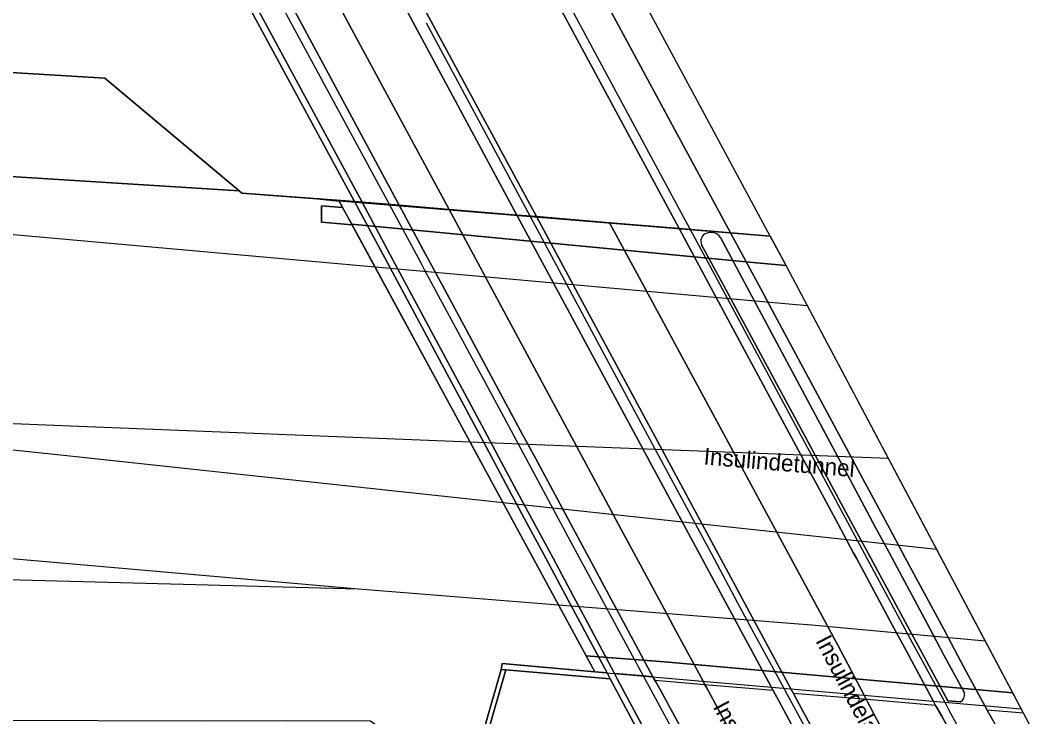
# Model space of a CAD drawing. Extents: x 161477 to 163040, y 383680 to 384871.
# Drawn here: x 162943.6 to 163004.2, y 383990.6 to 384032 of the extents above; entities that cross this region are included whole.
import ezdxf

# ---------------------------------------------------------------- set-up
doc = ezdxf.new("R2010")
doc.units = 0
for name, color, linetype in [('IMGEO_Berm_open', 7, 'Continuous'), ('IMGEO_Gemengd_bos', 7, 'Continuous'), ('IMGEO_Grasland_overig', 7, 'Continuous'), ('IMGEO_Groenvoorziening', 7, 'Continuous'), ('IMGEO_Hek', 7, 'Continuous'), ('IMGEO_Lijnafwatering', 7, 'Continuous'), ('IMGEO_Muur', 7, 'Continuous'), ('IMGEO_Openbare_ruimte_label', 7, 'Continuous'), ('IMGEO_Pijler', 7, 'Continuous'), ('IMGEO_Rijbaan_lokaal_gesloten', 7, 'Continuous'), ('IMGEO_Rijbaan_regionaal_gesloten', 7, 'Continuous'), ('IMGEO_Spoor', 7, 'Continuous'), ('IMGEO_Spoorbaan_halfverhard', 7, 'Continuous'), ('IMGEO_Terreindeel_gesloten', 7, 'Continuous'), ('IMGEO_Voetpad_open', 7, 'Continuous')]:
    doc.layers.add(name, color=color, linetype=linetype)

msp = doc.modelspace()

# ---------------------------------------------------------------- linework, layer by layer
at = {"layer": 'IMGEO_Berm_open'}
for points in [[(162963.853, 384060.082), (162961.643, 384058.909), (162973.772, 384036.358), (162982.776, 384019.618), (162985.844, 384019.364)], [(162961.261, 384044.49), (162960.411, 384044.037), (162960.653, 384043.587), (162960.898, 384043.133), (162966.222, 384033.254), (162973.137, 384020.416), (162974.291, 384020.321)]]:
    msp.add_lwpolyline(points, close=True, dxfattribs=at)
for points in [[(163012.585, 383948.235), (162993.033, 383985.555), (162989.923, 383991.324), (162989.576, 383991.968), (162989.43, 383992.238), (162987.246, 383996.29), (162984.153, 384002.027), (162981.768, 384006.451), (162976.48, 384016.26), (162974.291, 384020.321), (162973.137, 384020.416), (162988.373, 383992.13), (162988.703, 383991.518), (162990.792, 383987.641), (163000.811, 383968.462), (163008.219, 383954.917)], [(163001.463, 383990.325), (163001.208, 383990.779), (163001.098, 383990.974), (163000.963, 383991.225), (163000, 383993.018), (162999.364, 383994.201), (162998.515, 383995.782), (162996.23, 384000.034), (162995.307, 384001.753), (162993.412, 384005.28), (162992.582, 384006.825), (162988.483, 384014.453), (162987.632, 384016.037), (162985.844, 384019.364), (162982.776, 384019.618), (162984.552, 384016.318), (162985.404, 384014.733), (162989.6, 384006.932), (162990.433, 384005.384), (162992.218, 384002.066), (162993.141, 384000.35), (162993.329, 384000), (162995.453, 383996.052), (162996.303, 383994.471), (162997.905, 383991.492), (162998.038, 383991.244), (162998.131, 383991.08), (162998.402, 383990.606), (162999.202, 383989.141)], [(162985.239, 384019.089), (162986.829, 384016.11), (162987.677, 384014.526), (162991.782, 384006.854), (162992.61, 384005.308), (162994.466, 384001.838), (162995.385, 384000.121), (162995.45, 384000), (162997.667, 383995.857), (162998.513, 383994.276), (162999.744, 383991.994)], [(162999.521, 383991.456), (162998.768, 383991.529), (162997.217, 383994.39), (162996.363, 383995.972), (162994.188, 384000), (162994.049, 384000.257), (162993.122, 384001.974), (162991.297, 384005.354), (162990.461, 384006.902), (162986.275, 384014.654), (162985.419, 384016.239), (162984.117, 384018.654)]]:
    msp.add_lwpolyline(points, dxfattribs=at)
for centre, radius, start, end in [((162984.565, 384018.861), 0.494, 110.77244, 204.82959), ((162984.671, 384018.685), 0.697, 35.43585, 113.74578), ((162999.277, 383991.872), 0.483, 300.36624, 14.60593)]:
    msp.add_arc(centre, radius, start, end, dxfattribs=at)
at = {"layer": 'IMGEO_Gemengd_bos'}
msp.add_lwpolyline([(162905.431, 384082.989), (162909.18, 384085.077), (162936.561, 384034.585), (162937.72, 384032.436), (162931.627, 384030.835), (162931.551, 384029.587), (162948.635, 384028.553), (162956.624, 384021.85), (162956.782, 384021.718), (162961.263, 384021.38), (162962.542, 384021.284), (162963.484, 384021.213), (162957.348, 384032.518), (162951.9, 384039.002), (162948.267, 384036.011), (162947.978, 384036.222), (162945.826, 384034.431), (162911.015, 384086.099)], dxfattribs=at)
at = {"layer": 'IMGEO_Grasland_overig'}
msp.add_lwpolyline([(162814.179, 384038.386), (162887.239, 384031.45), (162895.347, 384033.033), (162898.598, 384033.426), (162900.18, 384033.377), (162901.305, 384032.702), (162902.677, 384031.568), (162904.438, 384029.927), (162907.408, 384029.675), (162929.78, 384028.244), (162936.909, 384027.467), (162940.03, 384026.437), (162940.969, 384025.634), (162940.805, 384022.855), (162956.624, 384021.85), (162948.635, 384028.553), (162931.551, 384029.587), (162904.886, 384031.2), (162901.326, 384037.861), (162831.589, 384044.11), (162815.399, 384045.561)], dxfattribs=at)
msp.add_lwpolyline([(162977.765, 383993.254), (162978.497, 383993.19), (162976.893, 383996.185), (162976.047, 383997.765), (162974.85, 384000), (162973.593, 384002.347), (162972.684, 384004.044), (162971.614, 384006.041), (162970.726, 384007.7), (162966.012, 384016.502), (162965.164, 384018.085), (162963.484, 384021.213), (162962.542, 384021.284), (162962.567, 384021.239), (162962.772, 384020.862), (162963.332, 384019.83)], close=True, dxfattribs=at)
at = {"layer": 'IMGEO_Groenvoorziening'}
msp.add_lwpolyline([(162985.857, 383974.564), (162987.236, 383972.299), (162987.637, 383971.566), (162993.091, 383961.6), (162993.304, 383961.057), (163007.474, 383932.674), (163009.624, 383932.875), (163000, 383952.437), (162993.93, 383964.291), (162978.69, 383992.829), (162972.48, 383993.363), (162970.553, 383986.688), (162974.611, 383985.091), (162976.754, 383983.859), (162978.798, 383982.468), (162979.471, 383981.945), (162980.127, 383981.399), (162980.766, 383980.83), (162981.386, 383980.24), (162981.986, 383979.63), (162982.565, 383979.001), (162983.123, 383978.353), (162983.658, 383977.687), (162984.17, 383977.006)], close=True, dxfattribs=at)
at = {"layer": 'IMGEO_Hek'}
msp.add_lwpolyline([(162963.484, 384021.213), (162956.782, 384021.718), (162948.635, 384028.553), (162904.886, 384031.2), (162901.326, 384037.861), (162815.399, 384045.561), (162756.544, 384051.161), (162725.265, 384053.764), (162715.569, 384054.203), (162705.51, 384054.806), (162699.379, 384055.269), (162691.899, 384055.834), (162686.23, 384056.141), (162662.001, 384056.383)], dxfattribs=at)
at = {"layer": 'IMGEO_Lijnafwatering'}
for points in [[(162973.772, 384036.358), (162974.253, 384036.626), (162978.738, 384028.286), (162982.899, 384020.55)], [(162959.603, 384033.136), (162959.142, 384032.883), (162965.536, 384021.058), (162967.394, 384017.605), (162967.621, 384017.183)], [(162967.733, 384031.843), (162970.722, 384026.278), (162973.895, 384020.373), (162975.48, 384017.422), (162976.997, 384014.598)], [(162982.899, 384020.55), (162983.394, 384019.63), (162985.036, 384016.579), (162989.424, 384008.42), (162991.807, 384003.989)], [(162967.621, 384017.183), (162972.193, 384008.684), (162976.323, 384001.006)], [(162976.997, 384014.598), (162980.097, 384008.83), (162984.841, 384000), (162986.263, 383997.354)], [(162991.807, 384003.989), (162993.953, 384000), (162996.787, 383994.731), (162998.58, 383991.436), (162998.81, 383991.013), (163000.001, 383988.816), (163000.74, 383987.441)], [(162976.323, 384001.006), (162976.864, 384000), (162980.646, 383993.002), (162980.836, 383992.651), (162981.231, 383991.919), (162985.062, 383984.849)], [(162986.263, 383997.354), (162987.234, 383995.547), (162989.01, 383992.27), (162989.209, 383991.904), (162994.591, 383981.94), (162995.566, 383980.13)], [(162988.373, 383992.13), (162984.318, 383992.482), (162981.337, 383992.741)], [(162998.038, 383991.244), (162993.965, 383991.596), (162989.576, 383991.968)], [(163003.259, 383990.792), (163001.098, 383990.974)]]:
    msp.add_lwpolyline(points, dxfattribs=at)
at = {"layer": 'IMGEO_Muur'}
for points in [[(162963.935, 384021.177), (162957.65, 384032.806), (162951.942, 384039.522), (162947.978, 384036.222), (162948.267, 384036.011), (162951.9, 384039.002), (162957.348, 384032.518), (162963.484, 384021.213)], [(162972.263, 383993.735), (162972.19, 383993.395), (162972.48, 383993.363), (162978.69, 383992.829), (162978.497, 383993.19), (162977.765, 383993.254)], [(162970.553, 383986.688), (162972.48, 383993.363), (162972.19, 383993.395), (162970.304, 383986.74)]]:
    msp.add_lwpolyline(points, close=True, dxfattribs=at)
for points in [[(162961.257, 384021.381), (162962.567, 384021.239)], [(162995.784, 383961.758), (162979.12, 383992.791), (162978.93, 383993.152), (162977.354, 383996.144), (162976.505, 383997.724), (162975.283, 384000), (162974.048, 384002.301), (162973.136, 384003.998), (162972.047, 384006.026), (162971.159, 384007.68), (162966.443, 384016.462), (162965.593, 384018.046), (162963.935, 384021.177), (162963.484, 384021.213), (162965.164, 384018.085), (162966.012, 384016.502), (162970.726, 384007.7), (162971.614, 384006.041), (162972.684, 384004.044), (162973.593, 384002.347), (162974.85, 384000), (162976.047, 383997.765), (162976.893, 383996.185), (162978.497, 383993.19), (162978.69, 383992.829), (162993.93, 383964.291)]]:
    msp.add_lwpolyline(points, dxfattribs=at)
at = {"layer": 'IMGEO_Pijler'}
for points in [[(162991.782, 384006.854), (162987.677, 384014.526), (162986.829, 384016.11), (162985.239, 384019.089)], [(162984.117, 384018.654), (162985.419, 384016.239), (162986.275, 384014.654), (162990.461, 384006.902), (162991.297, 384005.354), (162993.122, 384001.974), (162994.049, 384000.257), (162994.188, 384000), (162996.363, 383995.972), (162997.217, 383994.39), (162998.768, 383991.529), (162999.521, 383991.456)], [(162999.744, 383991.994), (162998.513, 383994.276), (162997.667, 383995.857), (162995.45, 384000), (162995.385, 384000.121), (162994.466, 384001.838), (162992.61, 384005.308), (162991.782, 384006.854)]]:
    msp.add_lwpolyline(points, dxfattribs=at)
for centre, radius, start, end in [((162984.565, 384018.861), 0.494, 110.77244, 204.82959), ((162984.671, 384018.685), 0.697, 35.43585, 113.74578), ((162999.277, 383991.872), 0.483, 300.36624, 14.60593)]:
    msp.add_arc(centre, radius, start, end, dxfattribs=at)
at = {"layer": 'IMGEO_Rijbaan_lokaal_gesloten'}
for points in [[(162944.7, 384074.163), (162932.721, 384095.239), (162909.809, 384125.408), (162913.085, 384119.757), (162920.788, 384105.411), (162937.626, 384073.878), (162939.169, 384071.004), (162941.442, 384066.786), (162944.986, 384060.17), (162955.323, 384041.308), (162957.398, 384042.431), (162969.101, 384020.75), (162973.137, 384020.416), (162966.222, 384033.254), (162960.898, 384043.133), (162960.653, 384043.587), (162960.411, 384044.037), (162944.528, 384073.502)], [(162959.668, 384033.021), (162966.137, 384020.995), (162969.101, 384020.75), (162957.398, 384042.431)], [(162996.197, 383970.416), (162984.639, 383991.887), (162984.392, 383992.345), (162984.318, 383992.482), (162984.206, 383992.691), (162982.596, 383995.681), (162981.745, 383997.261), (162979.322, 384001.762), (162978.406, 384003.464), (162977.122, 384005.849), (162976.263, 384007.445), (162971.665, 384015.986), (162970.812, 384017.57), (162969.101, 384020.75), (162966.137, 384020.995), (162967.834, 384017.842), (162968.686, 384016.258), (162973.354, 384007.579), (162974.231, 384005.95), (162975.405, 384003.768), (162976.319, 384002.069), (162977.432, 384000), (162978.763, 383997.525), (162979.613, 383995.944), (162981.223, 383992.951), (162981.411, 383992.604), (162981.671, 383992.157), (162988.902, 383978.812)], [(162990.792, 383987.641), (162988.703, 383991.518), (162988.373, 383992.13), (162973.137, 384020.416), (162969.101, 384020.75), (162970.812, 384017.57), (162971.665, 384015.986), (162976.263, 384007.445), (162977.122, 384005.849), (162978.406, 384003.464), (162979.322, 384001.762), (162981.745, 383997.261), (162982.596, 383995.681), (162984.206, 383992.691), (162984.318, 383992.482), (162984.392, 383992.345), (162984.639, 383991.887), (162996.197, 383970.416)]]:
    msp.add_lwpolyline(points, dxfattribs=at)
at = {"layer": 'IMGEO_Rijbaan_regionaal_gesloten'}
for points in [[(162988.206, 384019.169), (162913.346, 384158.234), (162908.86, 384183.17), (162908.215, 384198.534), (162907.143, 384197.332), (162903.665, 384193.501), (162903.466, 384188.941), (162903.823, 384183.273)], [(162945.563, 384093.19), (162949.239, 384086.641), (162963.294, 384061.124), (162963.853, 384060.082), (162985.844, 384019.364), (162988.206, 384019.169)], [(162945.279, 384074.006), (162959.579, 384047.61), (162961.261, 384044.49), (162974.291, 384020.321), (162974.518, 384020.302), (162978.65, 384019.96), (162982.776, 384019.618), (162973.772, 384036.358), (162961.643, 384058.909), (162961.11, 384059.905), (162947.214, 384085.488)], [(163031.625, 383915.916), (163023.228, 383934.149), (163022.079, 383936.622), (163011.779, 383957.731), (162993.992, 383991.453), (162993.782, 383991.853), (162992.218, 383994.831), (162980.413, 384016.695), (162978.65, 384019.96), (162974.518, 384020.302), (162974.291, 384020.321), (162976.48, 384016.26), (162981.768, 384006.451), (162984.153, 384002.027), (162987.246, 383996.29), (162989.43, 383992.238), (162989.576, 383991.968), (162989.923, 383991.324), (162993.033, 383985.555), (163012.585, 383948.235)], [(162999.202, 383989.141), (162998.402, 383990.606), (162998.131, 383991.08), (162998.038, 383991.244), (162997.905, 383991.492), (162996.303, 383994.471), (162995.453, 383996.052), (162993.329, 384000), (162993.141, 384000.35), (162992.218, 384002.066), (162990.433, 384005.384), (162989.6, 384006.932), (162985.404, 384014.733), (162984.552, 384016.318), (162982.776, 384019.618), (162978.65, 384019.96), (162980.413, 384016.695), (162992.218, 383994.831), (162993.782, 383991.853), (162993.992, 383991.453), (163011.779, 383957.731)], [(163038.033, 383916.531), (163039.789, 383916.699), (163031.079, 383936.369), (163007.935, 383981.968), (162989.19, 384017.341), (162988.206, 384019.169), (162985.844, 384019.364), (162987.632, 384016.037), (162988.483, 384014.453), (162992.582, 384006.825), (162993.412, 384005.28), (162995.307, 384001.753), (162996.23, 384000.034), (162998.515, 383995.782), (162999.364, 383994.201), (163000, 383993.018), (163000.963, 383991.225), (163001.098, 383990.974), (163001.208, 383990.779), (163001.463, 383990.325), (163007.166, 383979.632)]]:
    msp.add_lwpolyline(points, dxfattribs=at)
at = {"layer": 'IMGEO_Spoor'}
for points in [[(162964.698, 384017.315), (162763.633, 384035.312), (162746.31, 384036.791), (162727.445, 384038.172), (162709.741, 384039.339), (162690.397, 384040.134), (162670.097, 384040.709), (162657.123, 384040.88), (162643.101, 384040.804), (162630.864, 384040.616), (162618.769, 384040.28), (162602.548, 384039.57), (162587.861, 384038.708), (162572.093, 384037.532), (162559.189, 384036.376), (162541.209, 384034.516), (162525.336, 384032.596), (162509.144, 384030.364)], [(162990.424, 384015.012), (162964.698, 384017.315)], [(162970.352, 384006.905), (162946.589, 384007.865), (162929.077, 384008.564)], [(162972.309, 384003.299), (162946.547, 384006.066), (162929.03, 384007.915)], [(162995.234, 384005.936), (162978.261, 384006.585), (162970.352, 384006.905)], [(162998.099, 384000.53), (162972.309, 384003.299)], [(162963.717, 383998.164), (162931.748, 384000.96)], [(162963.717, 383998.164), (162931.637, 383999.013)], [(162975.613, 383997.217), (162963.717, 383998.164)], [(163000.993, 383995.068), (162990.664, 383996.018), (162975.613, 383997.217)]]:
    msp.add_lwpolyline(points, dxfattribs=at)
at = {"layer": 'IMGEO_Spoorbaan_halfverhard'}
msp.add_lwpolyline([(162942.016, 383990.374), (162954.434, 383990.34), (162959.455, 383990.354), (162964.437, 383990.326), (162965.015, 383989.893), (162965.951, 383989.191), (162966.766, 383988.634), (162967.598, 383987.823), (162970.248, 383986.368), (162970.304, 383986.74), (162972.19, 383993.395), (162972.263, 383993.735), (162977.765, 383993.254), (162963.332, 384019.83), (162961.504, 384019.991), (162961.521, 384020.956), (162962.772, 384020.862), (162962.567, 384021.239), (162962.542, 384021.284), (162961.263, 384021.38), (162956.782, 384021.718), (162956.624, 384021.85), (162940.805, 384022.855)], dxfattribs=at)
msp.add_lwpolyline([(163002.623, 383991.993), (162989.19, 384017.341), (162989.148, 384017.419), (162987.385, 384017.565), (162968.55, 384019.386), (162963.304, 384019.882), (162977.252, 383994.198), (162981.911, 383993.846)], close=True, dxfattribs=at)
at = {"layer": 'IMGEO_Terreindeel_gesloten'}
for points in [[(162962.772, 384020.862), (162961.521, 384020.956), (162961.504, 384019.991), (162963.332, 384019.83)], [(162988.217, 384019.148), (162962.567, 384021.239), (162963.304, 384019.882), (162968.55, 384019.386), (162987.385, 384017.565), (162989.148, 384017.419)], [(163002.623, 383991.993), (162981.911, 383993.846), (162977.252, 383994.198), (162977.765, 383993.254), (163003.124, 383991.046)]]:
    msp.add_lwpolyline(points, close=True, dxfattribs=at)
at = {"layer": 'IMGEO_Voetpad_open'}
for points in [[(162879.349, 384138.29), (162909.262, 384098.201), (162910.416, 384096.403), (162911.211, 384094.666), (162911.778, 384093.171), (162923.238, 384077.552), (162924.943, 384075.44), (162951.942, 384039.522), (162957.65, 384032.806), (162963.935, 384021.177), (162966.137, 384020.995), (162959.668, 384033.021)], [(162988.902, 383978.812), (162981.671, 383992.157), (162981.411, 383992.604), (162981.223, 383992.951), (162980.646, 383993.002), (162978.93, 383993.152), (162979.12, 383992.791), (162995.784, 383961.758), (163000, 383953.404), (163005.136, 383943.228), (163010.101, 383932.92), (163010.321, 383932.447), (163018.582, 383914.665), (163020.658, 383914.864)]]:
    msp.add_lwpolyline(points, dxfattribs=at)
msp.add_lwpolyline([(162979.613, 383995.944), (162978.763, 383997.525), (162977.432, 384000), (162976.319, 384002.069), (162975.405, 384003.768), (162974.231, 384005.95), (162973.354, 384007.579), (162968.686, 384016.258), (162967.834, 384017.842), (162966.137, 384020.995), (162963.935, 384021.177), (162965.593, 384018.046), (162966.443, 384016.462), (162971.159, 384007.68), (162972.047, 384006.026), (162973.136, 384003.998), (162974.048, 384002.301), (162975.283, 384000), (162976.505, 383997.724), (162977.354, 383996.144), (162978.93, 383993.152), (162980.646, 383993.002), (162981.223, 383992.951)], close=True, dxfattribs=at)

# ---------------------------------------------------------------- texts
at = {"layer": 'IMGEO_Openbare_ruimte_label'}
for s, rotation, p in [('Insulindetunnel', 355.18405, (162984.215, 384005.584)), ('Insulindelaan', 297.7185, (162990.865, 383995.095)), ('Insulindelaan', 297.7185, (162984.776, 383991.177))]:
    msp.add_text(s, height=1, rotation=rotation, dxfattribs=at).set_placement(p)

doc.saveas('drawing.dxf')
